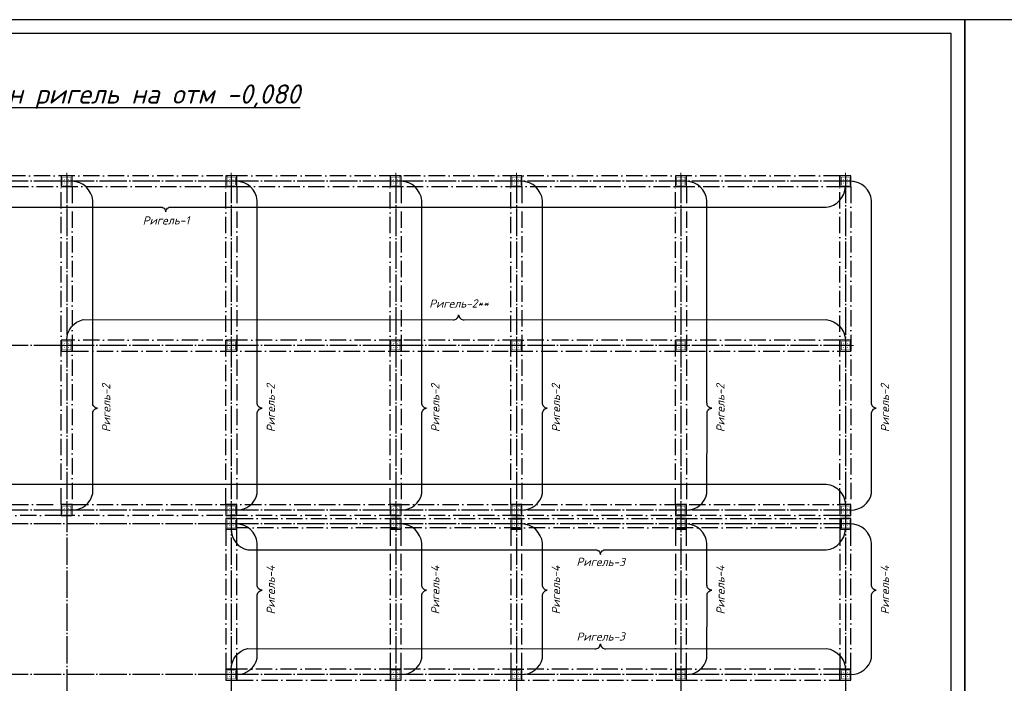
# Model space of a CAD drawing. Header units: millimetres. Extents: x -33345 to 4712671, y -3392 to 121473.
# Tile 509 of 656: x 2457200 to 2493107, y 62293 to 86501. Entities that reach past the tile are written whole.
import ezdxf
from ezdxf.enums import TextEntityAlignment as Align

# ---------------------------------------------------------------- set-up
doc = ezdxf.new("R2010")
doc.units = ezdxf.units.MM
for name, pattern in [('ACAD_ISO10W100', [18, 12, -3, 0, -3]), ('CENTER2', [28.575, 19.05, -3.175, 3.175, -3.175]), ('ГОСТ 2.303 5', [24, 20, -1.5, 1, -1.5])]:
    doc.linetypes.add(name, pattern=pattern)
for name, color, linetype, lineweight in [('0.25', 7, 'Continuous', 25), ('ACO-текст', 7, 'Continuous', 20), ('АСО-Текст', 7, 'Continuous', 20)]:
    doc.layers.add(name, color=color, linetype=linetype, lineweight=lineweight)
doc.layers.add('00-Axes', color=1, linetype='CENTER2')
doc.styles.add('RUSS', font='RUSS.shx', dxfattribs={"width": 0.8, "oblique": 15, "height": 250})
doc.styles.add('ГОСТ 250', font='isocpeui.ttf', dxfattribs={"height": 250})
doc.styles.add('Констр', font='isocpeui.ttf')

# ---------------------------------------------------------------- blocks, each defined once
blk = doc.blocks.new('*U282')
at = {"layer": '0.25', "color": 5, "linetype": 'Continuous', "lineweight": 25, "ltscale": 100}
blk.add_lwpolyline([(-72619, 0), (0, 0), (0, 42000), (-72619, 42000), (-72619, 0)], dxfattribs=at)
at = {"layer": '0.25', "color": 7, "linetype": 'Continuous', "lineweight": 30, "ltscale": 100}
blk.add_lwpolyline([(-70619, 500), (-500, 500), (-500, 41500), (-70619, 41500), (-70619, 500)], dxfattribs=at)
blk = doc.blocks.new('column')
at = {"lineweight": 0}
for points in [[(-68, 56, -1), (-68, 86, -1)], [(68, 56, 1), (68, 86, 1)], [(-68, -56, 1), (-68, -86, 1)], [(68, -56, -1), (68, -86, -1)]]:
    blk.add_hatch(color=0, dxfattribs=at).paths.add_polyline_path(points)
at = {"color": 0, "lineweight": 0}
for p, q in [((0, 300), (0, -300)), ((300, 0), (-300, 0))]:
    blk.add_line(p, q, dxfattribs=at)
at = {"lineweight": 30}
blk.add_lwpolyline([(-200, 200), (200, 200), (200, -200), (-200, -200)], close=True, dxfattribs=at)
at = {"color": 0, "lineweight": 0, "const_width": 15}
blk.add_lwpolyline([(150, -150), (150, 150), (-150, 150), (-150, -150)], close=True, dxfattribs=at)
blk = doc.blocks.new('asdfsad')
at = {"layer": 'АСО-Текст', "char_height": 300, "width": 4488.273, "attachment_point": 1, "style": 'RUSS'}
for insert in [(1255520.7, -410085.1), (1261977.5, -411212.6)]:
    blk.add_mtext('\\pi747.65909;Накладки Н1,Н2', dxfattribs=dict(at, insert=insert))

msp = doc.modelspace()

# ---------------------------------------------------------------- linework, layer by layer
at = {"color": 177, "linetype": 'ACAD_ISO10W100', "ltscale": 50, "true_color": 0x293189, "elevation": 1359241.496}
for points in [[(2428113.195, 80410.219), (2487113.195, 80410.219), (2487113.195, 80810.219), (2428113.195, 80810.219)], [(2459113.195, 68810.219), (2458713.195, 68810.219), (2458713.195, 80410.219), (2459113.195, 80410.219)], [(2465113.195, 68810.219), (2464713.195, 68810.219), (2464713.195, 80410.219), (2465113.195, 80410.219)], [(2471113.195, 68810.219), (2470713.195, 68810.219), (2470713.195, 80410.219), (2471113.195, 80410.219)], [(2475513.195, 68810.219), (2475113.195, 68810.219), (2475113.195, 80410.219), (2475513.195, 80410.219)], [(2481513.195, 68810.219), (2481113.195, 68810.219), (2481113.195, 80410.219), (2481513.195, 80410.219)], [(2487113.195, 80410.219), (2487513.195, 80410.219), (2487513.195, 68810.219), (2487113.195, 68810.219)], [(2459113.195, 74410.219), (2487113.195, 74410.219), (2487113.195, 74810.219), (2459113.195, 74810.219)], [(2458713.195, 68410.219), (2428113.195, 68410.219), (2428113.195, 68810.219), (2458713.195, 68810.219)], [(2487113.195, 68410.219), (2459113.195, 68410.219), (2459113.195, 68810.219), (2487113.195, 68810.219)], [(2487163.195, 67960.219), (2465113.195, 67960.219), (2465113.195, 68310.219), (2487163.195, 68310.219)], [(2465113.195, 67910.219), (2464713.195, 67910.219), (2464713.195, 62810.219), (2465113.195, 62810.219)], [(2471113.195, 67910.219), (2470713.195, 67910.219), (2470713.195, 62810.219), (2471113.195, 62810.219)], [(2475513.195, 67910.219), (2475113.195, 67910.219), (2475113.195, 62810.219), (2475513.195, 62810.219)], [(2481513.195, 67910.219), (2481113.195, 67910.219), (2481113.195, 62810.219), (2481513.195, 62810.219)], [(2487513.195, 67910.219), (2487113.195, 67910.219), (2487113.195, 62810.219), (2487513.195, 62810.219)], [(2465113.195, 62410.219), (2487113.195, 62410.219), (2487113.195, 62810.219), (2465113.195, 62810.219)]]:
    msp.add_lwpolyline(points, close=True, dxfattribs=at)
at = {"color": 1, "elevation": 1359241.496}
for points in [[(2459113.195, 68610.219, 0.349740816), (2459864.066, 69214.433), (2459865.489, 72125.034, -0.432689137), (2460038.442, 72324.672, -0.417095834), (2459864.751, 72527.049), (2459864.802, 79907.082, 0.374208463), (2459113.193, 80609.286)], [(2465113.195, 68610.219, 0.349740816), (2465864.066, 69214.433), (2465865.489, 72125.034, -0.432689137), (2466038.442, 72324.672, -0.417095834), (2465864.751, 72527.049), (2465864.802, 79907.082, 0.374208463), (2465113.193, 80609.286)], [(2471113.195, 68610.219, 0.349740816), (2471864.066, 69214.433), (2471865.489, 72125.034, -0.432689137), (2472038.442, 72324.672, -0.417095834), (2471864.751, 72527.049), (2471864.802, 79907.082, 0.374208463), (2471113.193, 80609.286)], [(2475513.195, 68610.219, 0.349740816), (2476264.066, 69214.433), (2476265.489, 72125.034, -0.432689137), (2476438.442, 72324.672, -0.417095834), (2476264.751, 72527.049), (2476264.802, 79907.082, 0.374208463), (2475513.193, 80609.286)], [(2481513.195, 68610.219, 0.349740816), (2482264.066, 69214.433), (2482265.489, 72125.034, -0.432689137), (2482438.442, 72324.672, -0.417095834), (2482264.751, 72527.049), (2482264.802, 79907.082, 0.374208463), (2481513.193, 80609.286)], [(2487513.195, 68610.219, 0.349740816), (2488264.066, 69214.433), (2488265.489, 72125.034, -0.432689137), (2488438.442, 72324.672, -0.417095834), (2488264.751, 72527.049), (2488264.802, 79907.082, 0.374208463), (2487513.193, 80609.286)], [(2427913.195, 80410.219, 0.349740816), (2428517.409, 79659.348), (2462327.375, 79664.039, -0.432689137), (2462527.014, 79491.086, -0.417095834), (2462729.39, 79664.776), (2486610.991, 79658.611, 0.374208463), (2487313.195, 80410.219)], [(2458913.195, 74810.219, -0.349740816), (2459517.409, 75561.09), (2473007.505, 75556.399, 0.432689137), (2473207.144, 75729.352, 0.417095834), (2473409.52, 75555.662), (2486610.991, 75561.828, -0.374208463), (2487313.195, 74810.219)], [(2427913.195, 68810.219, -0.349740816), (2428517.409, 69561.09), (2455314.273, 69556.399, 0.432689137), (2455513.912, 69729.352, 0.417095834), (2455716.288, 69555.662), (2486610.991, 69561.828, -0.374208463), (2487313.195, 68810.219)], [(2464913.195, 67910.219, 0.349740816), (2465517.409, 67159.348), (2478178.766, 67164.039, -0.432689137), (2478378.405, 66991.086, -0.417095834), (2478580.781, 67164.776), (2486610.991, 67158.61, 0.374208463), (2487313.195, 67910.219)], [(2465113.195, 62610.219, 0.349740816), (2465864.066, 63214.433), (2465865.489, 65485.466, -0.432689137), (2466038.442, 65685.104, -0.417095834), (2465864.751, 65887.481), (2465864.802, 67407.082, 0.374208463), (2465113.193, 68109.285)], [(2471113.195, 62610.219, 0.349740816), (2471864.066, 63214.433), (2471865.489, 65485.466, -0.432689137), (2472038.442, 65685.104, -0.417095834), (2471864.751, 65887.481), (2471864.802, 67407.082, 0.374208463), (2471113.193, 68109.285)], [(2475513.195, 62610.219, 0.349740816), (2476264.066, 63214.433), (2476265.489, 65485.466, -0.432689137), (2476438.442, 65685.104, -0.417095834), (2476264.751, 65887.481), (2476264.802, 67407.082, 0.374208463), (2475513.193, 68109.285)], [(2481513.195, 62610.219, 0.349740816), (2482264.066, 63214.433), (2482265.489, 65485.466, -0.432689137), (2482438.442, 65685.104, -0.417095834), (2482264.751, 65887.481), (2482264.802, 67407.082, 0.374208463), (2481513.193, 68109.285)], [(2487513.195, 62610.219, 0.349740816), (2488264.066, 63214.433), (2488265.489, 65485.466, -0.432689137), (2488438.442, 65685.104, -0.417095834), (2488264.751, 65887.481), (2488264.802, 67407.082, 0.374208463), (2487513.193, 68109.285)], [(2464913.195, 62810.219, -0.349740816), (2465517.409, 63561.09), (2478178.766, 63556.399, 0.432689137), (2478378.405, 63729.352, 0.417095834), (2478580.781, 63555.662), (2486610.991, 63561.828, -0.374208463), (2487313.195, 62810.219)]]:
    msp.add_lwpolyline(points, format="xyb", dxfattribs=at)
at = {"layer": '00-Axes', "color": 251, "linetype": 'ГОСТ 2.303 5', "ltscale": 50, "true_color": 0x636466, "elevation": 1359241.496}
for points in [[(2458913.195, 80810.219), (2458913.195, 57906.293)], [(2464913.195, 80810.219), (2464913.195, 57906.293)], [(2470913.195, 80810.219), (2470913.195, 57906.293)], [(2475313.195, 80810.219), (2475313.195, 57906.293)], [(2481313.195, 80810.219), (2481313.195, 57906.293)], [(2487313.195, 80810.219), (2487313.195, 57906.293)], [(2487513.195, 80610.219), (2422913.195, 80610.219)], [(2487513.195, 74610.219), (2422913.195, 74610.219)], [(2487513.195, 68610.219), (2422913.195, 68610.219)], [(2487513.195, 68110.219), (2423413.768, 68110.219), (2423304.014, 67998.298), (2422913.195, 67998.298)], [(2487513.195, 62610.219), (2422913.195, 62610.219)]]:
    msp.add_lwpolyline(points, dxfattribs=at)

# ---------------------------------------------------------------- block references
at = {"lineweight": 25, "xscale": 0.9162906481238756, "yscale": 0.9162906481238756, "zscale": 0.9162906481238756}
for p in [(1103190.092, 458811.149, 1359241.5), (1145190.092, 458811.149, 1359241.5), (1187190.092, 458811.149, 1359241.5)]:
    msp.add_blockref('asdfsad', p, dxfattribs=at)
at = {"xscale": -1, "rotation": 270}
for p in [(2458913.195, 80610.219, 1359241.496), (2464913.195, 80610.219, 1359241.496), (2470913.195, 80610.219, 1359241.496), (2475313.195, 80610.219, 1359241.496), (2481313.195, 80610.219, 1359241.496), (2487313.195, 80610.219, 1359241.496), (2458913.195, 74610.219, 1359241.496), (2464913.195, 74610.219, 1359241.496), (2470913.195, 74610.219, 1359241.496), (2475313.195, 74610.219, 1359241.496), (2481313.195, 74610.219, 1359241.496), (2487313.195, 74610.219, 1359241.496), (2458913.195, 68610.219, 1359241.496), (2464913.195, 68610.219, 1359241.496), (2470913.195, 68610.219, 1359241.496), (2475313.195, 68610.219, 1359241.496), (2481313.195, 68610.219, 1359241.496), (2487313.195, 68610.219, 1359241.496), (2464913.195, 68110.219, 1359241.496), (2470913.195, 68110.219, 1359241.496), (2475313.195, 68110.219, 1359241.496), (2481313.195, 68110.219, 1359241.496), (2487313.195, 68110.219, 1359241.496), (2464913.195, 62610.219, 1359241.496), (2470913.195, 62610.219, 1359241.496), (2475313.195, 62610.219, 1359241.496), (2481313.195, 62610.219, 1359241.496), (2487313.195, 62610.219, 1359241.496)]:
    msp.add_blockref('column', p, dxfattribs=at)
at = {"layer": '0.25', "ltscale": 100, "transparency": 33554687}
for p in [(2491671.166, 44501.326, 1359241.5), (2564290.355, 44501.326, 1359241.5)]:
    msp.add_blockref('*U282', p, dxfattribs=at)

# ---------------------------------------------------------------- texts
at = {"color": 177, "ltscale": 20, "true_color": 0x293189, "style": 'ГОСТ 250'}
for s, rotation, p in [('Ригель-1', 0.2955947, (2462537.54, 79029.513, 1359241.496)), ('Ригель-2**', 0.2955947, (2473217.669, 75998.19, 1359241.496)), ('Ригель-2', 90.2955947, (2460505.54, 72335.186, 1359241.496)), ('Ригель-2', 90.2955947, (2466505.54, 72335.186, 1359241.496)), ('Ригель-2', 90.2955947, (2472505.54, 72335.186, 1359241.496)), ('Ригель-2', 90.2955947, (2476905.54, 72335.186, 1359241.496)), ('Ригель-2', 90.2955947, (2482905.54, 72335.186, 1359241.496)), ('Ригель-2', 90.2955947, (2488905.54, 72335.186, 1359241.496)), ('Ригель-3', 359.7044053, (2478387.382, 66571.52, 1359241.496)), ('Ригель-4', 90.2955947, (2466505.54, 65695.617, 1359241.496)), ('Ригель-4', 90.2955947, (2472505.54, 65695.617, 1359241.496)), ('Ригель-4', 90.2955947, (2476905.54, 65695.617, 1359241.496)), ('Ригель-4', 90.2955947, (2482905.54, 65695.617, 1359241.496)), ('Ригель-4', 90.2955947, (2488905.54, 65695.617, 1359241.496)), ('Ригель-3', 0.2955947, (2478388.93, 63848.922, 1359241.496))]:
    msp.add_text(s, height=300, rotation=rotation, dxfattribs=at).set_placement(p, align=Align.CENTER)
at = {"ltscale": 20, "insert": (2456669.04, 83694.615), "char_height": 700, "width": 27516.15851, "attachment_point": 5, "style": 'Констр'}
msp.add_mtext('{\\L\\C0;Схема \\C7;расположения \\C0;план ригель на отм -0,080  }', dxfattribs=at)
at = {"layer": 'ACO-текст', "char_height": 300, "width": 18353.93755, "attachment_point": 1, "line_spacing_factor": 1.2, "style": 'RUSS'}
for insert in [(2303467.004, 70189.721, 1359241.5), (2345467.004, 70189.721, 1359241.5)]:
    msp.add_mtext('\\A1;\\pi-600,l600,t600;1.^IОбщие указания см. на л. КЖ-\\P2.^ICтыки рабочей арматуры должны быть выполнены согласно "Детали А" (сварное соединение {\\A0;L\\H0.7x;\\S^ н;}=dх10х1.3), где d-диаметр рабочей арматуры колонны. Для d=28А400, {\\A0;L\\H0.7x;\\S^ н;}=364мм. Стыки необходимо размещать вне зоны действия максимальных усилий, согласно (КМК 2.01.03-96). Допускается двусторонние швы длиной 4хd{\\H0.7x;\\S^ н;} для соединения арматуры классов А240, А300, А400.\\P3.^IСоединения пересечений стержней арматуры выполнять вязаными стальной отожженной проволокой d=0.8-1.0мм. Применение ручной электродуговой сварки не допускается! \\P{\\A0;4.^IОпалубку колонн снимать после набора прочности бетона не менее \\fISOCPEUR|b0|i1|c238|p34;70%\\fISOCPEUR|b0|i1|c204|p34;.\\P}5.^IКолонны замаркированы на л. КЖ-__\\P6.^IЗакладные детали МН1 учтены в расходе на л. КЖ-__  Ориентацию закладных деталей уточнять по месту - располагать только со стороны примыкания кирпичных стен.', dxfattribs=dict(at, insert=insert))
at = {"layer": 'ACO-текст', "char_height": 270, "width": 5714.87896, "attachment_point": 1, "style": 'RUSS'}
for insert in [(2252106.324, 65479.248, 1359241.5), (2294106.324, 65479.248, 1359241.5), (2336106.324, 65479.248, 1359241.5)]:
    msp.add_mtext('\\pi603.34;Размеры хомутов даны по \\P\\pi1278.9;внутренним граням', dxfattribs=dict(at, insert=insert))

doc.saveas('drawing.dxf')
